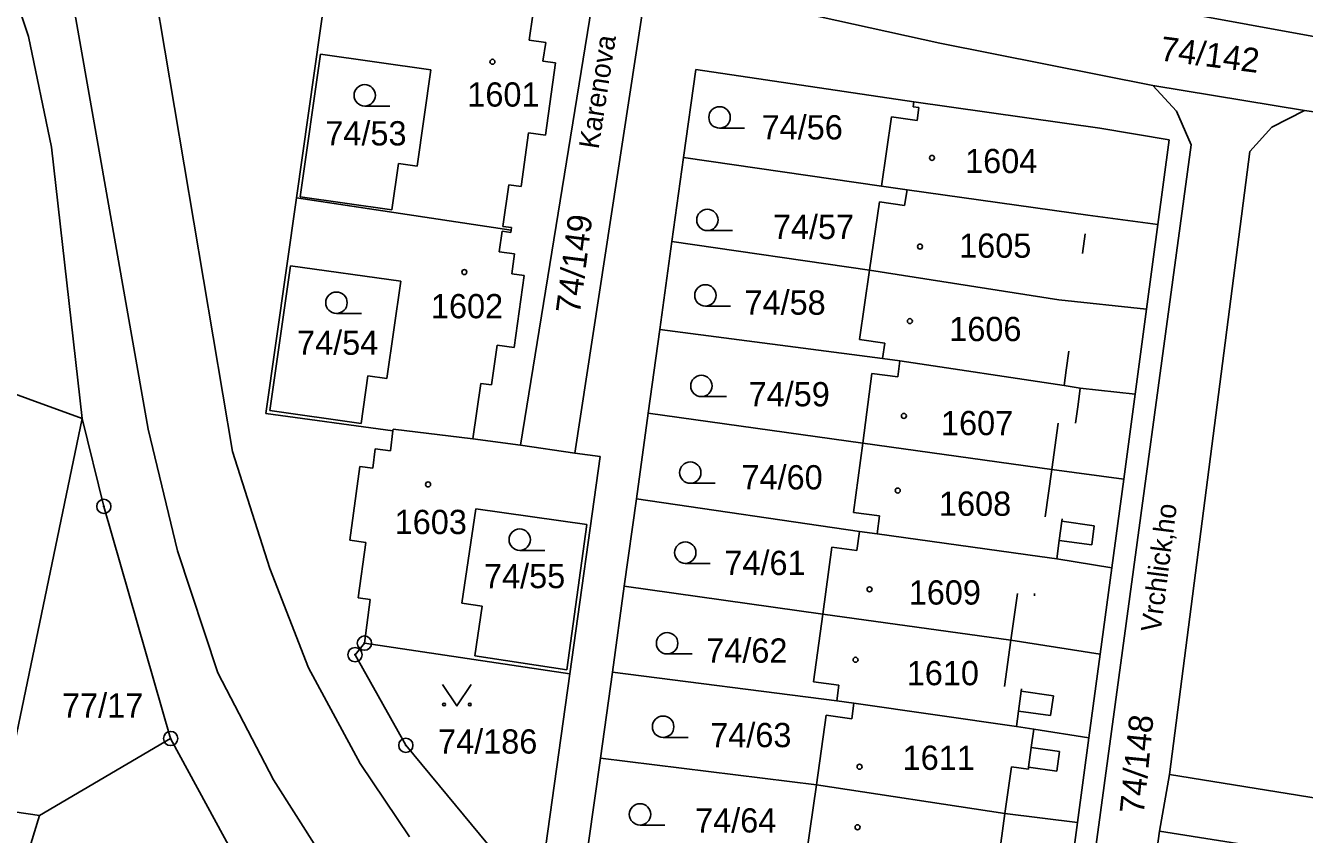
# Model space of a CAD drawing. Extents: x -735249 to -729401, y -1124843 to -1121828.
# Drawn here: x -734250.1 to -734160.5, y -1123145.7 to -1123089 of the extents above; entities that cross this region are included whole.
import ezdxf

# ---------------------------------------------------------------- set-up
doc = ezdxf.new("R2010")
doc.units = 0
for name, color, linetype in [('Vrstva 1', 7, 'Continuous'), ('Vrstva 15', 7, 'Continuous'), ('Vrstva 18', 7, 'Continuous'), ('Vrstva 19', 7, 'Continuous'), ('Vrstva 25', 7, 'Continuous'), ('Vrstva 4', 7, 'Continuous')]:
    doc.layers.add(name, color=color, linetype=linetype)

msp = doc.modelspace()

# ---------------------------------------------------------------- linework, layer by layer
at = {"layer": 'Vrstva 1'}
for points in [[(-734241.5, -1123117.26), (-734247.86, -1123081.2)], [(-734249.89, -1123089.76), (-734252.51, -1123081.91)], [(-734241.69, -1123082.66), (-734235.59, -1123118.83)], [(-734215.42, -1123118.4), (-734210, -1123085)], [(-734206.52, -1123085.7), (-734211.6, -1123118.94)], [(-734186.03, -1123090.22), (-734206.52, -1123085.7)], [(-734183.42, -1123085.43), (-734159.71, -1123089.77)], [(-734229.01, -1123086.2), (-734231.11, -1123101.06)], [(-734214.55, -1123088.23), (-734214.8, -1123090.02)], [(-734248.29, -1123097.52), (-734249.89, -1123089.76)], [(-734214.8, -1123090.02), (-734213.64, -1123090.18)], [(-734213.64, -1123090.18), (-734213.84, -1123091.48)], [(-734230.85, -1123100.98), (-734229.44, -1123091)], [(-734221.7, -1123092.1), (-734229.44, -1123091)], [(-734171.1, -1123093.19), (-734186.03, -1123090.22)], [(-734213.84, -1123091.48), (-734212.96, -1123091.61)], [(-734212.96, -1123091.61), (-734213.67, -1123096.68)], [(-734222.65, -1123098.84), (-734221.7, -1123092.1)], [(-734203.13, -1123092.07), (-734203.99, -1123098.24)], [(-734203.13, -1123092.07), (-734187.85, -1123094.34)], [(-734160.49, -1123094.94), (-734171.1, -1123093.19)], [(-734169.45, -1123094.99), (-734171.1, -1123093.19)], [(-734187.85, -1123094.34), (-734187.9, -1123094.68)], [(-734187.85, -1123094.34), (-734174.82, -1123096.18)], [(-734190.13, -1123100.24), (-734189.43, -1123095.38)], [(-734187.63, -1123095.64), (-734189.43, -1123095.38)], [(-734187.9, -1123094.68), (-734187.5, -1123094.74)], [(-734187.5, -1123094.74), (-734187.63, -1123095.64)], [(-734168.43, -1123097.34), (-734169.45, -1123094.99)], [(-734160.49, -1123094.94), (-734162.77, -1123096.12)], [(-734160.49, -1123094.94), (-734143.74, -1123097.34)], [(-734174.82, -1123096.18), (-734169.96, -1123096.99)], [(-734162.77, -1123096.12), (-734164.32, -1123097.82)], [(-734214.86, -1123096.51), (-734215.38, -1123100.27)], [(-734213.67, -1123096.68), (-734214.86, -1123096.51)], [(-734179.58, -1123179.55), (-734168.43, -1123097.34)], [(-734169.96, -1123096.99), (-734170.76, -1123102.92)], [(-734246.14, -1123116.52), (-734248.29, -1123097.52)], [(-734203.99, -1123098.24), (-734204.8, -1123104.13)], [(-734203.99, -1123098.24), (-734190.13, -1123100.24)], [(-734164.32, -1123097.82), (-734169.95, -1123141.46)], [(-734224.42, -1123101.89), (-734223.96, -1123098.66)], [(-734223.96, -1123098.66), (-734222.65, -1123098.84)], [(-734216.24, -1123100.15), (-734216.65, -1123103.06)], [(-734215.38, -1123100.27), (-734216.24, -1123100.15)], [(-734190.13, -1123100.24), (-734188.33, -1123100.49)], [(-734188.5, -1123101.6), (-734188.33, -1123100.49)], [(-734176.84, -1123102.11), (-734188.33, -1123100.49)], [(-734231.11, -1123101.06), (-734233.25, -1123116.18)], [(-734231.11, -1123101.06), (-734216.08, -1123103.32)], [(-734230.85, -1123100.98), (-734224.42, -1123101.89)], [(-734190.97, -1123106.12), (-734190.27, -1123101.35)], [(-734190.27, -1123101.35), (-734188.5, -1123101.6)], [(-734176.84, -1123102.11), (-734175.67, -1123102.28)], [(-734175.67, -1123102.28), (-734170.76, -1123102.92)], [(-734216.7, -1123103.4), (-734216.9, -1123104.84)], [(-734216.1, -1123103.49), (-734216.7, -1123103.4)], [(-734216.65, -1123103.06), (-734216.05, -1123103.14)], [(-734216.1, -1123103.49), (-734216.08, -1123103.32)], [(-734216.05, -1123103.14), (-734216.08, -1123103.32)], [(-734170.76, -1123102.92), (-734171.55, -1123108.85)], [(-734280.72, -1123103.94), (-734246.14, -1123116.52)], [(-734204.8, -1123104.13), (-734205.65, -1123110.29)], [(-734204.8, -1123104.13), (-734190.97, -1123106.12)], [(-734216.9, -1123104.84), (-734215.83, -1123104.99)], [(-734215.83, -1123104.99), (-734216.03, -1123106.38)], [(-734231.53, -1123105.82), (-734232.97, -1123115.97)], [(-734223.79, -1123106.91), (-734231.53, -1123105.82)], [(-734191.67, -1123110.98), (-734190.97, -1123106.12)], [(-734190.97, -1123106.12), (-734177.69, -1123108.2)], [(-734224.77, -1123113.73), (-734223.79, -1123106.91)], [(-734216.03, -1123106.38), (-734215.16, -1123106.5)], [(-734215.16, -1123106.5), (-734215.87, -1123111.55)], [(-734177.69, -1123108.2), (-734171.55, -1123108.85)], [(-734171.55, -1123108.85), (-734172.35, -1123114.81)], [(-734205.65, -1123110.29), (-734206.47, -1123116.15)], [(-734205.65, -1123110.29), (-734190.06, -1123112.31)], [(-734217.04, -1123111.38), (-734217.44, -1123114.17)], [(-734215.87, -1123111.55), (-734217.04, -1123111.38)], [(-734191.67, -1123110.98), (-734189.89, -1123111.24)], [(-734189.89, -1123111.24), (-734190.06, -1123112.31)], [(-734190.06, -1123112.31), (-734188.83, -1123112.49)], [(-734188.83, -1123112.49), (-734188.98, -1123113.6)], [(-734188.83, -1123112.49), (-734177.32, -1123114.22)], [(-734191.42, -1123118.24), (-734190.79, -1123113.36)], [(-734190.79, -1123113.36), (-734188.98, -1123113.6)], [(-734226.11, -1123113.54), (-734226.59, -1123116.87)], [(-734226.11, -1123113.54), (-734224.77, -1123113.73)], [(-734218.2, -1123114.06), (-734218.76, -1123117.94)], [(-734217.44, -1123114.17), (-734218.2, -1123114.06)], [(-734177.32, -1123114.22), (-734176.19, -1123114.39)], [(-734176.19, -1123114.39), (-734172.35, -1123114.81)], [(-734172.35, -1123114.81), (-734173.15, -1123120.77)], [(-734233.25, -1123116.18), (-734224.35, -1123117.39)], [(-734232.97, -1123115.97), (-734226.59, -1123116.87)], [(-734206.47, -1123116.15), (-734207.29, -1123122.14)], [(-734206.47, -1123116.15), (-734191.42, -1123118.24)], [(-734251.82, -1123143.94), (-734246.14, -1123116.52)], [(-734244.61, -1123122.68), (-734246.14, -1123116.52)], [(-734239.44, -1123125.8), (-734241.5, -1123117.26)], [(-734224.35, -1123117.39), (-734224.53, -1123118.79)], [(-734224.33, -1123117.27), (-734224.35, -1123117.39)], [(-734224.33, -1123117.27), (-734218.76, -1123117.94)], [(-734215.42, -1123118.4), (-734218.76, -1123117.94)], [(-734235.59, -1123118.83), (-734232.99, -1123127.02)], [(-734225.59, -1123118.64), (-734225.77, -1123120.01)], [(-734224.53, -1123118.79), (-734225.59, -1123118.64)], [(-734211.6, -1123118.94), (-734215.42, -1123118.4)], [(-734192.08, -1123123.11), (-734191.42, -1123118.24)], [(-734191.42, -1123118.24), (-734178.18, -1123120.1)], [(-734209.84, -1123119.19), (-734211.96, -1123134.4)], [(-734209.84, -1123119.19), (-734211.6, -1123118.94)], [(-734226.67, -1123119.88), (-734227.38, -1123125.05)], [(-734225.77, -1123120.01), (-734226.67, -1123119.88)], [(-734178.18, -1123120.1), (-734173.15, -1123120.77)], [(-734173.15, -1123120.77), (-734173.98, -1123126.98)], [(-734207.29, -1123122.14), (-734208.15, -1123128.26)], [(-734207.29, -1123122.14), (-734191.65, -1123124.44)], [(-734239.93, -1123138.94), (-734244.61, -1123122.68)], [(-734219.52, -1123129.46), (-734218.54, -1123122.86)], [(-734218.54, -1123122.86), (-734210.76, -1123123.95)], [(-734192.08, -1123123.11), (-734190.26, -1123123.34)], [(-734190.26, -1123123.34), (-734190.43, -1123124.6)], [(-734212.18, -1123134.12), (-734210.76, -1123123.95)], [(-734227.38, -1123125.05), (-734226.26, -1123125.2)], [(-734191.84, -1123125.78), (-734191.65, -1123124.44)], [(-734190.43, -1123124.6), (-734191.65, -1123124.44)], [(-734179.03, -1123126.19), (-734190.43, -1123124.6)], [(-734239.44, -1123125.8), (-734236.63, -1123134.33)], [(-734226.26, -1123125.2), (-734226.79, -1123129.09)], [(-734194.24, -1123130.24), (-734193.6, -1123125.54)], [(-734193.6, -1123125.54), (-734191.84, -1123125.78)], [(-734179.03, -1123126.19), (-734177.84, -1123126.36)], [(-734177.84, -1123126.36), (-734173.98, -1123126.98)], [(-734232.99, -1123127.02), (-734230.26, -1123134)], [(-734173.98, -1123126.98), (-734174.79, -1123133.03)], [(-734208.15, -1123128.26), (-734208.98, -1123134.29)], [(-734194.24, -1123130.24), (-734208.15, -1123128.26)], [(-734226.79, -1123129.09), (-734225.95, -1123129.21)], [(-734225.95, -1123129.21), (-734226.35, -1123132.26)], [(-734218.11, -1123129.67), (-734219.52, -1123129.46)], [(-734218.62, -1123133.16), (-734218.11, -1123129.67)], [(-734194.88, -1123134.96), (-734194.24, -1123130.24)], [(-734194.24, -1123130.24), (-734181.05, -1123132.06)], [(-734226.35, -1123132.26), (-734227.01, -1123133.07)], [(-734226.35, -1123132.26), (-734211.96, -1123134.4)], [(-734181.05, -1123132.06), (-734174.79, -1123133.03)], [(-734227.01, -1123133.07), (-734223.45, -1123139.42)], [(-734218.62, -1123133.16), (-734212.18, -1123134.12)], [(-734174.79, -1123133.03), (-734175.58, -1123138.9)], [(-734230.26, -1123134), (-734226.66, -1123140.7)], [(-734236.63, -1123134.33), (-734232.72, -1123141.84)], [(-734213.96, -1123148.77), (-734211.96, -1123134.4)], [(-734208.98, -1123134.29), (-734209.81, -1123140.32)], [(-734208.98, -1123134.29), (-734193.26, -1123136.3)], [(-734194.88, -1123134.96), (-734193.12, -1123135.2)], [(-734193.26, -1123136.3), (-734193.12, -1123135.2)], [(-734193.26, -1123136.3), (-734192.05, -1123136.47)], [(-734192.05, -1123136.47), (-734192.21, -1123137.56)], [(-734180.67, -1123138.11), (-734192.05, -1123136.47)], [(-734194.68, -1123142.18), (-734193.99, -1123137.3)], [(-734193.99, -1123137.3), (-734192.21, -1123137.56)], [(-734180.67, -1123138.11), (-734179.45, -1123138.29)], [(-734179.45, -1123138.29), (-734175.58, -1123138.9)], [(-734249.11, -1123144.33), (-734239.93, -1123138.94)], [(-734239.93, -1123138.94), (-734232.37, -1123152.85)], [(-734223.45, -1123139.42), (-734215.94, -1123148.49)], [(-734175.58, -1123138.9), (-734176.38, -1123144.83)], [(-734209.81, -1123140.32), (-734210.64, -1123146.26)], [(-734209.81, -1123140.32), (-734194.68, -1123142.18)], [(-734226.66, -1123140.7), (-734223.2, -1123145.83)], [(-734232.72, -1123141.84), (-734227.96, -1123149.34)], [(-734169.95, -1123141.46), (-734170.65, -1123145.44)], [(-734169.95, -1123141.46), (-734140.57, -1123146.21)], [(-734195.37, -1123147.02), (-734194.68, -1123142.18)], [(-734181.47, -1123144.2), (-734194.68, -1123142.18)], [(-734251.82, -1123143.94), (-734249.11, -1123144.33)], [(-734258.88, -1123176.17), (-734249.11, -1123144.33)], [(-734176.38, -1123144.83), (-734181.47, -1123144.2)], [(-734176.38, -1123144.83), (-734177.18, -1123150.77)], [(-734175.55, -1123180.79), (-734170.65, -1123145.44)], [(-734170.65, -1123145.44), (-734142.29, -1123149.92)]]:
    msp.add_lwpolyline(points, dxfattribs=at)
at = {"layer": 'Vrstva 25'}
for points in [[(-734226.33, -1123094.63), (-734224.58, -1123094.63)], [(-734201.47, -1123096.18), (-734199.72, -1123096.18)], [(-734202.32, -1123103.36), (-734200.57, -1123103.36)], [(-734202.46, -1123108.65), (-734200.71, -1123108.65)], [(-734228.31, -1123109.16), (-734226.56, -1123109.16)], [(-734202.74, -1123114.99), (-734200.99, -1123114.99)], [(-734203.52, -1123121.06), (-734201.77, -1123121.06)], [(-734215.47, -1123125.76), (-734213.72, -1123125.76)], [(-734203.87, -1123126.67), (-734202.12, -1123126.67)], [(-734205.14, -1123133.02), (-734203.39, -1123133.02)], [(-734220.87, -1123135.16), (-734219.87, -1123136.66), (-734218.87, -1123135.16)], [(-734205.42, -1123138.87), (-734203.67, -1123138.87)], [(-734207.04, -1123145.01), (-734205.29, -1123145.01)]]:
    msp.add_lwpolyline(points, dxfattribs=at)
for centre, radius in [((-734217.38, -1123091.53), 0.175), ((-734226.33, -1123093.88), 0.75), ((-734201.47, -1123095.43), 0.75), ((-734186.58, -1123098.26), 0.175), ((-734202.32, -1123102.61), 0.75), ((-734187.42, -1123104.48), 0.175), ((-734219.35, -1123106.26), 0.175), ((-734202.46, -1123107.9), 0.75), ((-734228.31, -1123108.41), 0.75), ((-734188.13, -1123109.7), 0.175), ((-734202.74, -1123114.24), 0.75), ((-734188.55, -1123116.34), 0.175), ((-734203.52, -1123120.31), 0.75), ((-734221.89, -1123121.14), 0.175), ((-734188.98, -1123121.57), 0.175), ((-734244.61, -1123122.68), 0.5), ((-734244.61, -1123122.68), 0.032), ((-734215.47, -1123125.01), 0.75), ((-734203.87, -1123125.92), 0.75), ((-734190.96, -1123128.49), 0.175), ((-734226.35, -1123132.26), 0.5), ((-734226.35, -1123132.26), 0.032), ((-734205.14, -1123132.27), 0.75), ((-734227.01, -1123133.07), 0.5), ((-734227.01, -1123133.07), 0.032), ((-734191.94, -1123133.43), 0.175), ((-734220.77, -1123136.56), 0.1), ((-734218.97, -1123136.56), 0.1), ((-734205.42, -1123138.12), 0.75), ((-734239.93, -1123138.94), 0.5), ((-734239.93, -1123138.94), 0.032), ((-734223.45, -1123139.42), 0.5), ((-734223.45, -1123139.42), 0.032), ((-734191.66, -1123140.92), 0.175), ((-734207.04, -1123144.26), 0.75), ((-734191.8, -1123145.16), 0.175)]:
    msp.add_circle(centre, radius, dxfattribs=at)
at = {"layer": 'Vrstva 4'}
for points in [[(-734175.85, -1123103.58), (-734176.04, -1123104.97)], [(-734177.17, -1123113.14), (-734176.99, -1123111.8)], [(-734177.17, -1123113.14), (-734177.32, -1123114.22)], [(-734176.19, -1123114.39), (-734176.34, -1123115.53)], [(-734176.53, -1123116.86), (-734176.34, -1123115.53)], [(-734178.18, -1123120.1), (-734177.73, -1123116.84)], [(-734178.64, -1123123.4), (-734178.18, -1123120.1)], [(-734177.48, -1123123.72), (-734177.66, -1123125.07)], [(-734177.46, -1123123.56), (-734177.48, -1123123.72)], [(-734175.21, -1123124.03), (-734177.48, -1123123.72)], [(-734175.39, -1123125.38), (-734175.21, -1123124.03)], [(-734177.66, -1123125.07), (-734177.84, -1123126.36)], [(-734177.66, -1123125.07), (-734175.39, -1123125.38)], [(-734180.59, -1123128.78), (-734181.05, -1123132.06)], [(-734179.39, -1123128.78), (-734179.41, -1123128.94)], [(-734181.05, -1123132.06), (-734181.5, -1123135.31)], [(-734180.53, -1123137.02), (-734180.34, -1123135.63)], [(-734180.32, -1123135.47), (-734180.34, -1123135.63)], [(-734180.34, -1123135.63), (-734178.07, -1123135.95)], [(-734178.07, -1123135.95), (-734178.27, -1123137.33)], [(-734180.53, -1123137.02), (-734180.67, -1123138.11)], [(-734178.27, -1123137.33), (-734180.53, -1123137.02)], [(-734179.45, -1123138.29), (-734179.63, -1123139.58)], [(-734179.63, -1123139.58), (-734179.82, -1123140.95)], [(-734179.63, -1123139.58), (-734177.64, -1123139.85)], [(-734177.64, -1123139.85), (-734177.84, -1123141.23)], [(-734181.47, -1123144.2), (-734181.02, -1123140.93)], [(-734179.83, -1123141.09), (-734181.02, -1123140.93)], [(-734179.82, -1123140.95), (-734179.83, -1123141.09)], [(-734177.84, -1123141.23), (-734179.82, -1123140.95)], [(-734181.93, -1123147.49), (-734181.47, -1123144.2)]]:
    msp.add_lwpolyline(points, dxfattribs=at)

# ---------------------------------------------------------------- texts
at = {"layer": 'Vrstva 15'}
for s, height, rotation, p in [('Karenova', 1.4, 81.20064, (-734209.947, -1123097.692)), ('Vrchlick‚ho', 1.39999, 82.70066, (-734170.562, -1123131.547))]:
    msp.add_text(s, height=height, rotation=rotation, dxfattribs=at).set_placement(p)
at = {"layer": 'Vrstva 18'}
for s, rotation, p in [('74/142', 352.70281, (-734170.657, -1123091.428)), ('74/149', 82.60066, (-734211.262, -1123109.246)), ('74/148', 84.20067, (-734171.748, -1123144.281))]:
    msp.add_text(s, height=1.7, rotation=rotation, dxfattribs=at).set_placement(p)
for s, p in [('74/56', (-734198.52, -1123096.97)), ('74/53', (-734229.09, -1123097.39)), ('74/57', (-734197.73, -1123103.95)), ('74/58', (-734199.72, -1123109.25)), ('74/54', (-734231.07, -1123112.06)), ('74/59', (-734199.43, -1123115.67)), ('74/60', (-734199.93, -1123121.49)), ('74/61', (-734201.13, -1123127.49)), ('74/55', (-734217.97, -1123128.41)), ('74/62', (-734202.4, -1123133.63)), ('77/17', (-734247.54, -1123137.48)), ('74/186', (-734221.19, -1123140)), ('74/63', (-734202.12, -1123139.55)), ('74/64', (-734203.18, -1123145.53))]:
    msp.add_text(s, height=1.7, dxfattribs=at).set_placement(p)
at = {"layer": 'Vrstva 19'}
for s, p in [('1601', (-734219.14, -1123094.67)), ('1604', (-734184.26, -1123099.33)), ('1605', (-734184.68, -1123105.26)), ('1602', (-734221.69, -1123109.5)), ('1606', (-734185.37, -1123111.1)), ('1607', (-734185.95, -1123117.69)), ('1608', (-734186.09, -1123123.34)), ('1603', (-734224.23, -1123124.62)), ('1609', (-734188.21, -1123129.56)), ('1610', (-734188.35, -1123135.21)), ('1611', (-734188.64, -1123141.14))]:
    msp.add_text(s, height=1.7, dxfattribs=at).set_placement(p)

doc.saveas('drawing.dxf')
